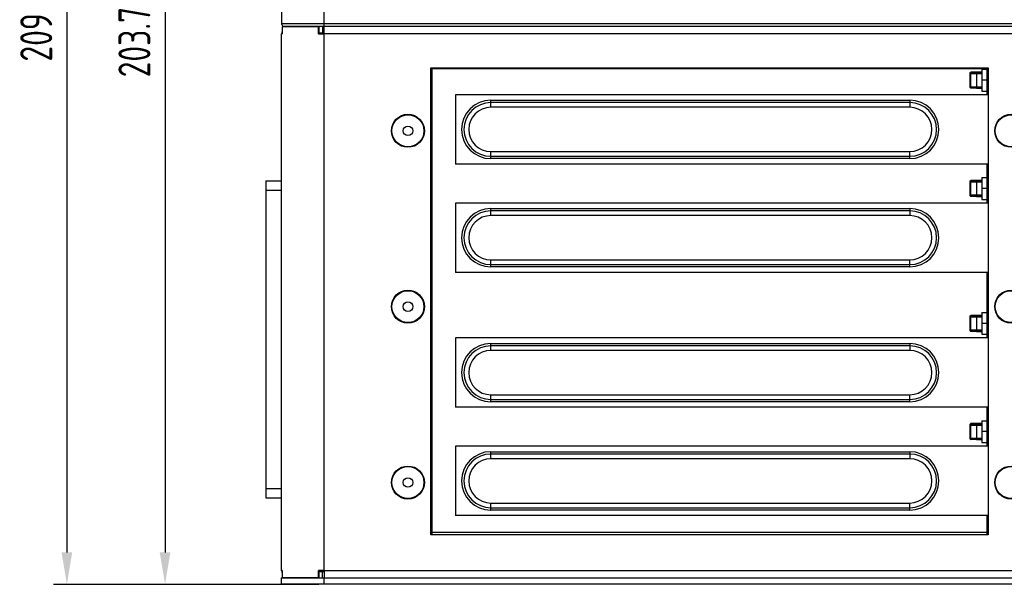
# Model space of a CAD drawing. Header units: millimetres. Extents: x 0 to 1750, y -1720 to 477.
# Tile 280 of 317: x 559 to 743, y -224 to -118. Entities that reach past the tile are written whole.
import ezdxf

# ---------------------------------------------------------------- set-up
doc = ezdxf.new("R2010")
doc.units = ezdxf.units.MM
doc.header["$LTSCALE"] = 92.51
doc.header["$PDMODE"] = 3
doc.header["$PDSIZE"] = 8
doc.layers.get('0').update_dxf_attribs({"linetype": 'CONTINUOUS'})
doc.layers.get('Defpoints').update_dxf_attribs({"linetype": 'CONTINUOUS'})
for name, color, linetype in [('000-VC5000_DXF_DIMENSION', 7, 'CONTINUOUS'), ('3-6_GB12616_DXF_CONTINUOUS_LINE', 7, 'CONTINUOUS'), ('DE-11-024591DXF_CONTINUOUS_LINE', 7, 'CONTINUOUS'), ('DE-11-069666DXF_CONTINUOUS_LINE', 7, 'CONTINUOUS'), ('DE-11-080277DXF_CONTINUOUS_LINE', 7, 'CONTINUOUS'), ('DE-11-080278DXF_CONTINUOUS_LINE', 7, 'CONTINUOUS'), ('DE-11-080513DXF_CONTINUOUS_LINE', 7, 'CONTINUOUS'), ('DE-13-001875DXF_CONTINUOUS_LINE', 7, 'CONTINUOUS'), ('DE-17-000326DXF_CONTINUOUS_LINE', 7, 'CONTINUOUS'), ('SC-PSF0M3X6-DXF_CONTINUOUS_LINE', 7, 'CONTINUOUS'), ('SC-PSF0M3X7_DXF_CONTINUOUS_LINE', 7, 'CONTINUOUS')]:
    doc.layers.add(name, color=color, linetype=linetype)
doc.styles.get("Standard").update_dxf_attribs({"font": 'ISOCP', "width": 0.8})
doc.dimstyles.new('DIMSTYLE_1', dxfattribs={"dimtxt": 6, "dimasz": 6, "dimexe": 2.5, "dimexo": 0.5, "dimgap": 0.75, "dimtad": 1, "dimdsep": 46, "dimtxsty": 'STANDARD', "dimblk": '_FILLED', "dimblk1": '_FILLED', "dimblk2": '_FILLED', "dimcen": 0.09, "dimclrt": 3, "dimazin": 2, "dimtp": 0.5, "dimtm": 0.5, "dimtfac": 1, "dimtofl": 0, "dimtmove": 0, "dimatfit": 3, "dimldrblk": '_FILLED', "dimfxl": 1, "dimtolj": 1, "dimarcsym": 0})

# ---------------------------------------------------------------- blocks, each defined once
blk = doc.blocks.new('_FILLED')
at = {"color": 0, "linetype": 'ByBlock'}
blk.add_solid([(0, 0), (-1, 0.167), (-1, -0.167)], dxfattribs=at)
blk = doc.blocks.new('*D1')
at = {"layer": '000-VC5000_DXF_DIMENSION', "color": 0, "lineweight": -2}
for p, q in [((614.88, -20.26), (583.5, -20.26)), ((586, -26.26), (586, -217.96)), ((614.88, -223.96), (583.5, -223.96))]:
    blk.add_line(p, q, dxfattribs=at)
at = {"layer": 'Defpoints', "color": 0}
for p in [(615.38, -20.26), (586, -223.96), (615.38, -223.96)]:
    blk.add_point(p, dxfattribs=at)
at = {"layer": '000-VC5000_DXF_DIMENSION', "color": 0, "linetype": 'ByBlock', "lineweight": -2, "xscale": 6, "yscale": 6, "zscale": 6}
for p, rotation in [((586, -20.26), 90), ((586, -223.96), 270)]:
    blk.add_blockref('_FILLED', p, dxfattribs=dict(at, rotation=rotation))
at = {"layer": '000-VC5000_DXF_DIMENSION', "color": 3, "insert": (577.25, -122.21), "char_height": 6, "attachment_point": 2, "rotation": 90, "line_spacing_factor": 0.9}
blk.add_mtext('\\A1;203.7', dxfattribs=at)
blk = doc.blocks.new('*D2')
at = {"layer": '000-VC5000_DXF_DIMENSION', "color": 0, "lineweight": -2}
for p, q in [((639.38, -14.06), (565.08, -14.06)), ((567.58, -20.06), (567.58, -217.96)), ((614.88, -223.96), (565.08, -223.96))]:
    blk.add_line(p, q, dxfattribs=at)
at = {"layer": 'Defpoints', "color": 0}
for p in [(639.88, -14.06), (567.58, -223.96), (615.38, -223.96)]:
    blk.add_point(p, dxfattribs=at)
at = {"layer": '000-VC5000_DXF_DIMENSION', "color": 0, "linetype": 'ByBlock', "lineweight": -2, "xscale": 6, "yscale": 6, "zscale": 6}
for p, rotation in [((567.58, -14.06), 90), ((567.58, -223.96), 270)]:
    blk.add_blockref('_FILLED', p, dxfattribs=dict(at, rotation=rotation))
at = {"layer": '000-VC5000_DXF_DIMENSION', "color": 3, "insert": (558.83, -119.1), "char_height": 6, "attachment_point": 2, "rotation": 90, "line_spacing_factor": 0.9}
blk.add_mtext('\\A1;209.9', dxfattribs=at)

msp = doc.modelspace()

# ---------------------------------------------------------------- linework, layer by layer
at = {"layer": '3-6_GB12616_DXF_CONTINUOUS_LINE'}
for centre, radius in [((631.583, -138.855), 3.1), ((744.783, -138.855), 3.1), ((631.583, -138.855), 0.9), ((631.583, -171.855), 3.1), ((744.783, -171.855), 3.1), ((631.583, -171.855), 0.9), ((631.583, -204.855), 3.1), ((744.783, -204.855), 3.1), ((631.583, -204.855), 0.9)]:
    msp.add_circle(centre, radius, dxfattribs=at)
at = {"layer": 'DE-11-024591DXF_CONTINUOUS_LINE'}
for p, q in [((647.133, -134.442), (647.133, -133.115)), ((647.133, -133.115), (725.733, -133.115)), ((725.733, -133.558), (647.133, -133.558)), ((725.733, -134.442), (647.133, -134.442)), ((725.733, -133.115), (725.733, -134.442)), ((647.133, -144.075), (647.133, -142.748)), ((647.133, -142.748), (725.733, -142.748)), ((647.133, -143.633), (725.733, -143.633)), ((725.733, -144.075), (647.133, -144.075)), ((725.733, -144.075), (725.733, -142.748)), ((647.133, -154.762), (647.133, -153.435)), ((647.133, -153.435), (725.733, -153.435)), ((725.733, -153.878), (647.133, -153.878)), ((725.733, -154.762), (647.133, -154.762)), ((725.733, -153.435), (725.733, -154.762)), ((647.133, -164.395), (647.133, -163.068)), ((647.133, -163.068), (725.733, -163.068)), ((647.133, -163.953), (725.733, -163.953)), ((725.733, -164.395), (647.133, -164.395)), ((725.733, -164.395), (725.733, -163.068)), ((647.133, -180.082), (647.133, -178.755)), ((647.133, -178.755), (725.733, -178.755)), ((725.733, -179.198), (647.133, -179.198)), ((725.733, -178.755), (725.733, -180.082)), ((725.733, -180.082), (647.133, -180.082)), ((647.133, -189.715), (647.133, -188.388)), ((647.133, -188.388), (725.733, -188.388)), ((725.733, -189.715), (725.733, -188.388)), ((647.133, -189.273), (725.733, -189.273)), ((725.733, -189.715), (647.133, -189.715)), ((647.133, -200.402), (647.133, -199.075)), ((647.133, -199.075), (725.733, -199.075)), ((725.733, -199.518), (647.133, -199.518)), ((725.733, -199.075), (725.733, -200.402)), ((725.733, -200.402), (647.133, -200.402)), ((647.133, -210.035), (647.133, -208.708)), ((647.133, -208.708), (725.733, -208.708)), ((725.733, -210.035), (725.733, -208.708)), ((647.133, -209.593), (725.733, -209.593)), ((725.733, -210.035), (647.133, -210.035))]:
    msp.add_line(p, q, dxfattribs=at)
for centre, radius, start, end in [((647.133, -138.595), 5.48, 90, 270), ((647.133, -138.595), 5.038, 90.00029, 269.99971), ((647.133, -138.595), 4.153, 90, 270), ((725.733, -138.595), 5.48, 270, 90), ((725.733, -138.595), 5.038, 270.00029, 89.99971), ((725.733, -138.595), 4.153, 270, 90), ((647.133, -158.915), 5.48, 90, 270), ((647.133, -158.915), 5.038, 90.00029, 269.99971), ((647.133, -158.915), 4.153, 90, 270), ((725.733, -158.915), 5.48, 270, 90), ((725.733, -158.915), 5.038, 270.00029, 89.99971), ((725.733, -158.915), 4.153, 270, 90), ((647.133, -184.235), 5.48, 90, 270), ((647.133, -184.235), 5.038, 90.00029, 269.99971), ((725.733, -184.235), 5.48, 270, 90), ((725.733, -184.235), 5.038, 270.00029, 89.99971), ((647.133, -184.235), 4.153, 90, 270), ((725.733, -184.235), 4.153, 270, 90), ((647.133, -204.555), 5.48, 90, 270), ((647.133, -204.555), 5.038, 90.00029, 269.99971), ((725.733, -204.555), 5.48, 270, 90), ((725.733, -204.555), 5.038, 270.00029, 89.99971), ((647.133, -204.555), 4.153, 90, 270), ((725.733, -204.555), 4.153, 270, 90)]:
    msp.add_arc(centre, radius, start, end, dxfattribs=at)
at = {"layer": 'DE-11-069666DXF_CONTINUOUS_LINE'}
for p, q in [((636.083, -127.055), (636.083, -127.255)), ((636.083, -127.255), (636.083, -214.155)), ((740.283, -127.255), (636.083, -127.255)), ((739.283, -127.295), (740.283, -127.295)), ((739.283, -127.296), (739.283, -131.395)), ((740.283, -127.255), (740.283, -127.055)), ((740.283, -132.095), (740.283, -127.255)), ((738.283, -127.845), (738.283, -130.845)), ((738.283, -127.845), (739.283, -127.845)), ((738.283, -130.845), (739.283, -130.845)), ((740.483, -129.345), (739.283, -129.345)), ((640.483, -132.095), (640.483, -145.095)), ((740.483, -132.095), (640.483, -132.095)), ((739.283, -131.395), (740.283, -131.395)), ((740.483, -145.095), (640.483, -145.095)), ((740.283, -152.415), (740.283, -145.095)), ((739.283, -147.615), (740.283, -147.615)), ((739.283, -147.616), (739.283, -151.715)), ((738.283, -148.165), (738.283, -151.165)), ((738.283, -148.165), (739.283, -148.165)), ((738.283, -151.165), (739.283, -151.165)), ((740.483, -149.665), (739.283, -149.665)), ((640.483, -152.415), (640.483, -165.415)), ((740.483, -152.415), (640.483, -152.415)), ((739.283, -151.715), (740.283, -151.715)), ((740.483, -165.415), (640.483, -165.415)), ((740.283, -177.735), (740.283, -165.415)), ((738.283, -173.485), (738.283, -176.485)), ((738.283, -173.485), (739.283, -173.485)), ((739.283, -172.935), (740.283, -172.935)), ((739.283, -172.936), (739.283, -177.035)), ((740.483, -174.985), (739.283, -174.985)), ((738.283, -176.485), (739.283, -176.485)), ((739.283, -177.035), (740.283, -177.035)), ((640.483, -177.735), (640.483, -190.735)), ((740.483, -177.735), (640.483, -177.735)), ((740.483, -190.735), (640.483, -190.735)), ((740.283, -198.055), (740.283, -190.735)), ((738.283, -193.805), (738.283, -196.805)), ((738.283, -193.805), (739.283, -193.805)), ((739.283, -193.255), (740.283, -193.255)), ((739.283, -193.256), (739.283, -197.355)), ((740.483, -195.305), (739.283, -195.305)), ((738.283, -196.805), (739.283, -196.805)), ((739.283, -197.355), (740.283, -197.355)), ((640.483, -198.055), (640.483, -211.055)), ((740.483, -198.055), (640.483, -198.055)), ((740.483, -211.055), (640.483, -211.055)), ((740.283, -214.155), (740.283, -211.055)), ((636.083, -214.155), (636.083, -214.655)), ((636.083, -214.155), (740.283, -214.155)), ((740.283, -214.655), (740.283, -214.155))]:
    msp.add_line(p, q, dxfattribs=at)
for centre, start, end in [((740.283, -127.095), 270, 350), ((740.283, -131.595), 0, 90), ((740.283, -147.415), 270, 0), ((740.283, -151.915), 0, 90), ((740.283, -172.735), 270, 0), ((740.283, -177.235), 0, 90), ((740.283, -193.055), 270, 0), ((740.283, -197.555), 0, 90)]:
    msp.add_arc(centre, 0.2, start, end, dxfattribs=at)
at = {"layer": 'DE-11-080277DXF_CONTINUOUS_LINE'}
for p, q in [((607.96, -119.355), (607.96, -120.655)), ((614.773, -119.355), (607.96, -119.355)), ((609.283, -119.255), (609.283, -119.355)), ((614.773, -120.655), (614.773, -119.355)), ((614.773, -119.355), (614.939, -119.355)), ((614.939, -120.655), (614.939, -119.355)), ((615.529, -119.255), (615.529, -120.455)), ((615.883, -120.655), (615.883, -119.255)), ((607.883, -221.355), (607.883, -120.655)), ((607.883, -120.655), (607.96, -120.655)), ((614.773, -120.655), (615.883, -120.655)), ((614.939, -120.455), (615.883, -120.455)), ((615.883, -221.355), (615.883, -120.655)), ((844.183, -120.655), (615.883, -120.655)), ((635.883, -214.655), (635.883, -127.055)), ((635.883, -127.055), (740.483, -127.055)), ((740.483, -127.055), (740.483, -214.655)), ((740.483, -214.655), (635.883, -214.655)), ((607.96, -221.355), (607.883, -221.355)), ((607.96, -221.355), (607.96, -222.655)), ((614.773, -222.655), (614.773, -221.355)), ((615.883, -221.355), (614.773, -221.355)), ((614.939, -222.655), (614.939, -221.355)), ((614.939, -221.555), (615.883, -221.555)), ((615.529, -222.755), (615.529, -221.555)), ((615.883, -221.355), (615.883, -222.755)), ((615.883, -221.355), (844.383, -221.355)), ((607.96, -222.655), (614.773, -222.655)), ((609.283, -222.755), (609.283, -222.655)), ((614.773, -222.655), (614.939, -222.655))]:
    msp.add_line(p, q, dxfattribs=at)
for centre in [(631.583, -138.855), (744.783, -138.855), (631.583, -171.855), (744.783, -171.855), (631.583, -204.855), (744.783, -204.855)]:
    msp.add_circle(centre, 3, dxfattribs=at)
for centre, start, end in [((609.283, -120.655), 90, 111.78361), ((609.283, -120.655), 160.86414, 180), ((609.283, -221.355), 180, 199.13586), ((609.283, -221.355), 248.21639, 270)]:
    msp.add_arc(centre, 1.4, start, end, dxfattribs=at)
at = {"layer": 'DE-11-080278DXF_CONTINUOUS_LINE'}
for p, q in [((607.883, -223.955), (607.883, -222.755)), ((607.883, -222.755), (852.883, -222.755)), ((615.883, -223.955), (615.883, -222.755)), ((852.883, -223.955), (607.883, -223.955))]:
    msp.add_line(p, q, dxfattribs=at)
at = {"layer": 'DE-11-080513DXF_CONTINUOUS_LINE'}
msp.add_line((607.883, -222.755), (852.883, -222.755), dxfattribs=at)
at = {"layer": 'DE-13-001875DXF_CONTINUOUS_LINE'}
for p, q in [((615.883, -119.255), (615.883, -20.255)), ((607.883, -23.255), (607.883, -118.755)), ((852.883, -118.755), (607.883, -118.755)), ((844.683, -119.255), (608.383, -119.255))]:
    msp.add_line(p, q, dxfattribs=at)
msp.add_arc((608.383, -118.755), 0.5, 180, 270, dxfattribs=at)
at = {"layer": 'DE-17-000326DXF_CONTINUOUS_LINE'}
for p, q in [((604.883, -148.215), (604.883, -207.715)), ((604.883, -148.215), (607.883, -148.215)), ((604.883, -149.965), (607.883, -149.965)), ((604.883, -205.965), (607.883, -205.965)), ((604.883, -207.715), (607.883, -207.715))]:
    msp.add_line(p, q, dxfattribs=at)
at = {"layer": 'SC-PSF0M3X6-DXF_CONTINUOUS_LINE'}
for p, q in [((737.083, -127.945), (737.183, -127.845)), ((737.083, -130.745), (737.083, -127.945)), ((737.083, -127.995), (739.283, -127.995)), ((737.083, -128.116), (739.283, -128.116)), ((737.183, -130.845), (737.183, -127.845)), ((739.283, -127.845), (737.183, -127.845)), ((737.083, -130.575), (739.283, -130.575)), ((737.083, -130.695), (739.283, -130.695)), ((737.083, -130.745), (737.183, -130.845)), ((739.283, -130.845), (737.183, -130.845)), ((737.083, -148.265), (737.183, -148.165)), ((737.083, -151.065), (737.083, -148.265)), ((737.083, -148.315), (739.283, -148.315)), ((737.083, -148.436), (739.283, -148.436)), ((737.183, -151.165), (737.183, -148.165)), ((739.283, -148.165), (737.183, -148.165)), ((737.083, -150.895), (739.283, -150.895)), ((737.083, -151.015), (739.283, -151.015)), ((737.083, -151.065), (737.183, -151.165)), ((739.283, -151.165), (737.183, -151.165)), ((737.083, -173.585), (737.183, -173.485)), ((737.083, -176.385), (737.083, -173.585)), ((737.083, -173.635), (739.283, -173.635)), ((737.183, -176.485), (737.183, -173.485)), ((739.283, -173.485), (737.183, -173.485)), ((737.083, -173.756), (739.283, -173.756)), ((737.083, -176.215), (739.283, -176.215)), ((737.083, -176.335), (739.283, -176.335)), ((737.083, -176.385), (737.183, -176.485)), ((739.283, -176.485), (737.183, -176.485)), ((737.083, -193.905), (737.183, -193.805)), ((737.083, -196.705), (737.083, -193.905)), ((737.083, -193.955), (739.283, -193.955)), ((737.183, -196.805), (737.183, -193.805)), ((739.283, -193.805), (737.183, -193.805)), ((737.083, -194.076), (739.283, -194.076)), ((737.083, -196.535), (739.283, -196.535)), ((737.083, -196.655), (739.283, -196.655)), ((737.083, -196.705), (737.183, -196.805)), ((739.283, -196.805), (737.183, -196.805))]:
    msp.add_line(p, q, dxfattribs=at)
at = {"layer": 'SC-PSF0M3X7_DXF_CONTINUOUS_LINE'}
msp.add_line((614.958, -120.655), (614.958, -120.455), dxfattribs=at)

# ---------------------------------------------------------------- dimensions: what is measured, and where the dimension line sits
at = {"layer": '000-VC5000_DXF_DIMENSION'}
for base, p1, picture, middle in [((567.583, -223.955), (639.883, -14.055), '*D2', (567.583, -119.099)), ((585.999, -223.955), (615.383, -20.255), '*D1', (585.999, -122.211))]:
    dim = msp.add_linear_dim(base=base, p1=p1, p2=(615.383, -223.955), angle=270, dimstyle='DIMSTYLE_1', dxfattribs=at)
    dim.commit()
    dim.dimension.update_dxf_attribs({"geometry": picture, "text_midpoint": middle, "dimtype": 160})

doc.saveas('drawing.dxf')
